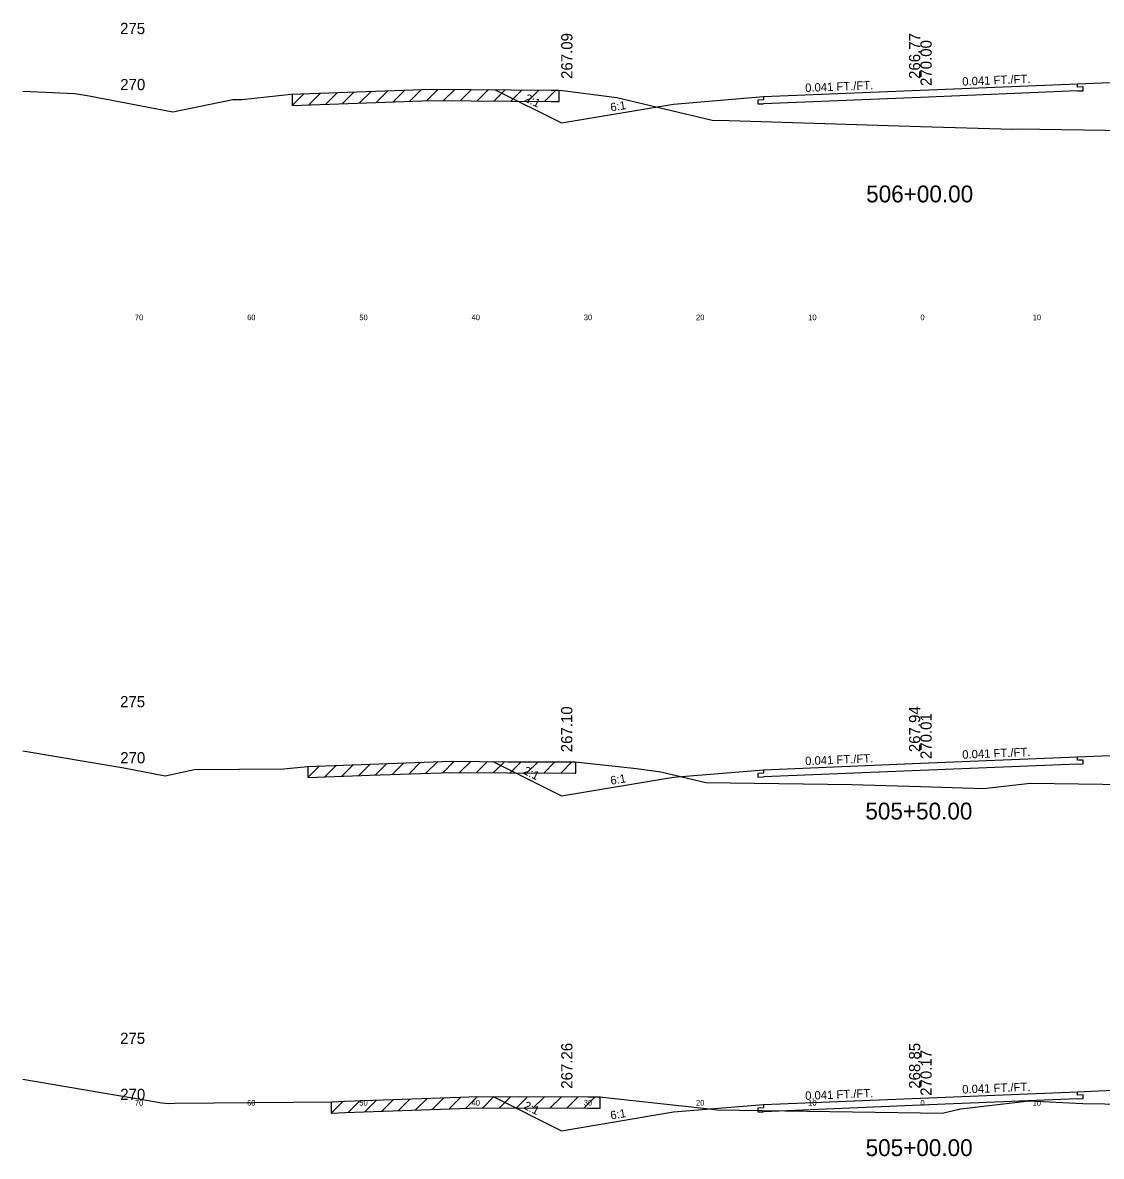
# Model space of a CAD drawing. Extents: x 1000 to 1162, y 999 to 8520.
# Drawn here: x 1000 to 1096.1, y 2305 to 2406 of the extents above; entities that cross this region are included whole.
import ezdxf

# ---------------------------------------------------------------- set-up
doc = ezdxf.new("R2010")
doc.units = 0
for name, color, linetype in [('Level 10', 7, 'Continuous'), ('Level 11', 7, 'Continuous'), ('Level 12', 7, 'Continuous'), ('Level 3', 7, 'Continuous'), ('Level 32', 7, 'Continuous'), ('Level 33', 7, 'Continuous'), ('Level 56', 7, 'Continuous'), ('Level 59', 7, 'Continuous'), ('Level 6', 7, 'Continuous'), ('Level 60', 7, 'Continuous'), ('Level 61', 7, 'Continuous'), ('Level 7', 7, 'Continuous')]:
    doc.layers.add(name, color=color, linetype=linetype)

msp = doc.modelspace()

# ---------------------------------------------------------------- linework, layer by layer
at = {"layer": 'Level 11'}
for p, q in [((1094, 2400.27), (1094, 2400.57)), ((1094.5, 2400.29), (1094, 2400.27)), ((1094, 2399.93), (1094.5, 2399.95)), ((1094.5, 2399.95), (1094.5, 2400.29)), ((1066, 2399.13), (1065.5, 2399.11)), ((1065.5, 2399.11), (1065.5, 2398.77)), ((1065.5, 2398.77), (1066, 2398.79)), ((1066, 2399.43), (1066, 2399.13)), ((1094, 2340.28), (1094, 2340.58)), ((1094.5, 2340.3), (1094, 2340.28)), ((1094.5, 2339.96), (1094.5, 2340.3)), ((1066, 2339.13), (1065.5, 2339.11)), ((1065.5, 2339.11), (1065.5, 2338.77)), ((1066, 2339.43), (1066, 2339.13)), ((1094, 2339.94), (1094.5, 2339.96)), ((1065.5, 2338.77), (1066, 2338.79)), ((1094, 2310.44), (1094, 2310.74)), ((1094.5, 2310.46), (1094, 2310.44)), ((1094, 2310.1), (1094.5, 2310.12)), ((1094.5, 2310.12), (1094.5, 2310.46)), ((1066, 2309.29), (1065.5, 2309.27)), ((1065.5, 2309.27), (1065.5, 2308.93)), ((1065.5, 2308.93), (1066, 2308.95)), ((1066, 2309.59), (1066, 2309.29))]:
    msp.add_line(p, q, dxfattribs=at)
at = {"layer": 'Level 12'}
for p, q in [((1094, 2399.93), (1080, 2399.36)), ((1080, 2399.36), (1066, 2398.79)), ((1080, 2339.37), (1066, 2338.79)), ((1094, 2339.94), (1080, 2339.37)), ((1094, 2310.1), (1080, 2309.53)), ((1080, 2309.53), (1066, 2308.95))]:
    msp.add_line(p, q, dxfattribs=at)
at = {"layer": 'Level 59'}
for p, q in [((1066, 2399.43), (1080, 2400)), ((1080, 2400), (1094, 2400.57)), ((1066, 2339.43), (1080, 2340.01)), ((1080, 2340.01), (1094, 2340.58)), ((1080, 2310.17), (1094, 2310.74)), ((1066, 2309.59), (1080, 2310.17))]:
    msp.add_line(p, q, dxfattribs=at)
at = {"layer": 'Level 6'}
for p, q in [((1094, 2400.57), (1102, 2400.9)), ((1058, 2398.76), (1066, 2399.43)), ((1094, 2340.58), (1102, 2340.91)), ((1058, 2338.77), (1066, 2339.43)), ((1094, 2310.74), (1102, 2311.07)), ((1058, 2308.93), (1066, 2309.59))]:
    msp.add_line(p, q, dxfattribs=at)
at = {"layer": 'Level 60'}
for p, q in [((1000, 2399.9), (1004.65, 2399.71)), ((1004.65, 2399.71), (1005.92, 2399.49)), ((1019.52, 2399.18), (1023.93, 2399.63)), ((1023.93, 2399.63), (1035.63, 2400.06)), ((1035.63, 2400.06), (1036.4, 2400.09)), ((1036.4, 2400.09), (1047.09, 2400)), ((1047.09, 2400), (1047.74, 2400)), ((1047.74, 2400), (1048.34, 2399.93)), ((1048.34, 2399.93), (1052.94, 2399.34)), ((1005.92, 2399.49), (1013.38, 2398.08)), ((1013.38, 2398.08), (1018.74, 2399.17)), ((1018.74, 2399.17), (1019.52, 2399.18)), ((1052.94, 2399.34), (1061.44, 2397.32)), ((1061.44, 2397.32), (1062.95, 2397.3)), ((1062.95, 2397.3), (1080, 2396.77)), ((1080, 2396.77), (1088.24, 2396.51)), ((1088.24, 2396.51), (1088.72, 2396.56)), ((1088.72, 2396.56), (1116.68, 2396.1)), ((1000, 2341.13), (1009.02, 2339.59)), ((1030.97, 2339.94), (1038.17, 2340.2)), ((1038.17, 2340.2), (1043.24, 2340.15)), ((1043.24, 2340.15), (1049.23, 2340.13)), ((1049.23, 2340.13), (1054.7, 2339.53)), ((1009.02, 2339.59), (1012.7, 2338.9)), ((1012.7, 2338.9), (1015.32, 2339.44)), ((1015.32, 2339.44), (1023.28, 2339.51)), ((1023.28, 2339.51), (1025.39, 2339.73)), ((1025.39, 2339.73), (1030.97, 2339.94)), ((1054.7, 2339.53), (1056.87, 2339.25)), ((1056.87, 2339.25), (1060.86, 2338.31)), ((1060.86, 2338.31), (1073.88, 2338.13)), ((1073.88, 2338.13), (1080, 2337.94)), ((1085.64, 2337.77), (1089.77, 2338.24)), ((1089.77, 2338.24), (1102.57, 2338.04)), ((1080, 2337.94), (1085.64, 2337.77)), ((1000, 2311.86), (1012.41, 2309.74)), ((1012.41, 2309.74), (1012.95, 2309.7)), ((1012.95, 2309.7), (1013.55, 2309.71)), ((1013.55, 2309.71), (1027.58, 2309.84)), ((1027.58, 2309.84), (1028.71, 2309.88)), ((1028.71, 2309.88), (1040.66, 2310.31)), ((1040.66, 2310.31), (1050.35, 2310.28)), ((1050.35, 2310.28), (1051.45, 2310.28)), ((1051.45, 2310.28), (1052.2, 2310.19)), ((1052.2, 2310.19), (1060.94, 2309.23)), ((1083.57, 2309.21), (1089.69, 2309.93)), ((1089.69, 2309.93), (1094.46, 2309.7)), ((1094.46, 2309.7), (1127.49, 2309.19)), ((1060.94, 2309.23), (1061.86, 2309.11)), ((1061.86, 2309.11), (1080, 2308.85)), ((1080, 2308.85), (1081.93, 2308.82)), ((1081.93, 2308.82), (1083.57, 2309.21))]:
    msp.add_line(p, q, dxfattribs=at)
at = {"layer": 'Level 61'}
for p, q in [((1025.04, 2399.67), (1024.01, 2398.63)), ((1024.01, 2399.63), (1024.01, 2398.63)), ((1026.54, 2399.73), (1025.51, 2398.69)), ((1028.04, 2399.78), (1027.01, 2398.75)), ((1029.55, 2399.84), (1028.51, 2398.8)), ((1031.05, 2399.89), (1030.01, 2398.86)), ((1032.55, 2399.95), (1031.51, 2398.91)), ((1034.05, 2400.01), (1033.01, 2398.97)), ((1035.55, 2400.06), (1034.51, 2399.02)), ((1037.02, 2400.09), (1036.01, 2399.08)), ((1038.5, 2400.07), (1037.51, 2399.08)), ((1040, 2400.06), (1039.01, 2399.07)), ((1041.5, 2400.05), (1040.51, 2399.06)), ((1043, 2400.03), (1042.01, 2399.04)), ((1044.5, 2400.02), (1043.51, 2399.03)), ((1046, 2400.01), (1045.01, 2399.02)), ((1047.5, 2400), (1046.51, 2399)), ((1047.81, 2398.99), (1047.81, 2399.99)), ((1024.01, 2398.63), (1035.63, 2399.06)), ((1035.63, 2399.06), (1036.4, 2399.09)), ((1036.4, 2399.09), (1047.09, 2399)), ((1047.09, 2399), (1047.74, 2399)), ((1047.74, 2399), (1047.81, 2398.99)), ((1033.96, 2340.04), (1032.93, 2339.01)), ((1035.46, 2340.1), (1034.43, 2339.06)), ((1036.97, 2340.15), (1035.93, 2339.12)), ((1038.45, 2340.19), (1037.43, 2339.17)), ((1039.92, 2340.18), (1038.93, 2339.19)), ((1041.42, 2340.17), (1040.43, 2339.18)), ((1042.92, 2340.15), (1041.93, 2339.16)), ((1044.43, 2340.15), (1043.43, 2339.15)), ((1045.93, 2340.14), (1044.93, 2339.15)), ((1047.43, 2340.14), (1046.43, 2339.14)), ((1048.93, 2340.13), (1047.94, 2339.13)), ((1049.28, 2339.12), (1049.28, 2340.12)), ((1026.46, 2339.77), (1025.42, 2338.73)), ((1025.42, 2339.73), (1025.42, 2338.73)), ((1027.96, 2339.83), (1026.92, 2338.79)), ((1029.46, 2339.88), (1028.42, 2338.84)), ((1030.96, 2339.94), (1029.92, 2338.9)), ((1030.97, 2338.94), (1038.17, 2339.2)), ((1032.46, 2339.99), (1031.42, 2338.95)), ((1038.17, 2339.2), (1043.24, 2339.15)), ((1043.24, 2339.15), (1049.23, 2339.13)), ((1049.23, 2339.13), (1049.28, 2339.12)), ((1025.42, 2338.73), (1030.97, 2338.94)), ((1028.52, 2309.87), (1027.49, 2308.84)), ((1027.49, 2309.84), (1027.49, 2308.84)), ((1030.03, 2309.93), (1028.99, 2308.89)), ((1031.53, 2309.98), (1030.49, 2308.94)), ((1033.03, 2310.03), (1031.99, 2309)), ((1034.53, 2310.09), (1033.49, 2309.05)), ((1036.03, 2310.14), (1034.99, 2309.11)), ((1037.53, 2310.2), (1036.49, 2309.16)), ((1039.03, 2310.25), (1038, 2309.21)), ((1040.53, 2310.31), (1039.5, 2309.27)), ((1041.99, 2310.31), (1041, 2309.31)), ((1043.49, 2310.3), (1042.5, 2309.3)), ((1044.99, 2310.29), (1044, 2309.3)), ((1046.49, 2310.29), (1045.5, 2309.29)), ((1048, 2310.28), (1047, 2309.29)), ((1049.5, 2310.28), (1048.5, 2309.28)), ((1051, 2310.28), (1050, 2309.28)), ((1051.47, 2309.28), (1051.47, 2310.28)), ((1027.49, 2308.84), (1027.58, 2308.84)), ((1027.58, 2308.84), (1028.71, 2308.88)), ((1028.71, 2308.88), (1040.66, 2309.31)), ((1040.66, 2309.31), (1050.35, 2309.28)), ((1050.35, 2309.28), (1051.45, 2309.28)), ((1051.45, 2309.28), (1051.47, 2309.28))]:
    msp.add_line(p, q, dxfattribs=at)
at = {"layer": 'Level 7'}
for p, q in [((1042.1, 2400.04), (1048, 2397.09)), ((1048, 2397.09), (1058, 2398.76)), ((1041.88, 2340.16), (1048, 2337.1)), ((1048, 2337.1), (1058, 2338.77)), ((1041.91, 2310.31), (1048, 2307.26)), ((1048, 2307.26), (1058, 2308.93))]:
    msp.add_line(p, q, dxfattribs=at)

# ---------------------------------------------------------------- texts
at = {"layer": 'Level 10'}
for s, p in [('266.77', (1079.98, 2401)), ('267.94', (1079.98, 2341)), ('268.85', (1079.98, 2311))]:
    msp.add_text(s, height=1, rotation=90, dxfattribs=at).set_placement(p)
at = {"layer": 'Level 11'}
for s, p in [(' 275', (1008.31, 2405)), (' 270', (1008.32, 2400)), (' 275', (1008.31, 2345)), (' 270', (1008.32, 2340)), (' 275', (1008.31, 2315)), (' 270', (1008.32, 2310))]:
    msp.add_text(s, height=1, dxfattribs=at).set_placement(p)
at = {"layer": 'Level 3'}
for s, p in [('506+00.00', (1075.16, 2390)), ('505+50.00', (1075.09, 2335)), ('505+00.00', (1075.11, 2305))]:
    msp.add_text(s, height=1.5, dxfattribs=at).set_placement(p)
at = {"layer": 'Level 32'}
for s, rotation, p in [('0.041 FT./FT.', 2.3478, (1069.74, 2399.83)), ('0.041 FT./FT.', 2.3478, (1083.74, 2400.4)), ('2:1', 333.435, (1044.65, 2399.04)), ('6:1', 9.4623, (1052.43, 2398.09)), ('0.041 FT./FT.', 2.3478, (1083.74, 2340.41)), ('0.041 FT./FT.', 2.3478, (1069.74, 2339.84)), ('2:1', 333.435, (1044.54, 2339.11)), ('6:1', 9.4623, (1052.43, 2338.09)), ('0.041 FT./FT.', 2.3478, (1069.74, 2310)), ('0.041 FT./FT.', 2.3478, (1083.74, 2310.57)), ('2:1', 333.435, (1044.56, 2309.26)), ('6:1', 9.4623, (1052.43, 2308.25))]:
    msp.add_text(s, height=0.75, rotation=rotation, dxfattribs=at).set_placement(p)
at = {"layer": 'Level 33'}
for s, p in [('267.09', (1048.99, 2401)), ('267.10', (1048.98, 2340.99)), ('267.26', (1048.99, 2311))]:
    msp.add_text(s, height=1, rotation=90, dxfattribs=at).set_placement(p)
at = {"layer": 'Level 56'}
for s, p in [('70', (1010, 2379.5)), ('60', (1020, 2379.5)), ('50', (1030, 2379.5)), ('40', (1040, 2379.5)), ('30', (1050, 2379.5)), ('20', (1060, 2379.5)), ('10', (1070, 2379.5)), ('0', (1080, 2379.5)), ('10', (1090, 2379.5)), ('70', (1010, 2309.5)), ('60', (1020, 2309.5)), ('50', (1030, 2309.5)), ('40', (1040, 2309.5)), ('30', (1050, 2309.5)), ('20', (1060, 2309.5)), ('10', (1070, 2309.5)), ('0', (1080, 2309.5)), ('10', (1090, 2309.5))]:
    msp.add_text(s, height=0.5, dxfattribs=at).set_placement(p)
at = {"layer": 'Level 59'}
for s, p in [(' 270.00', (1081, 2400)), (' 270.01', (1081, 2340.01)), (' 270.17', (1081, 2310))]:
    msp.add_text(s, height=1, rotation=90, dxfattribs=at).set_placement(p)

doc.saveas('drawing.dxf')
